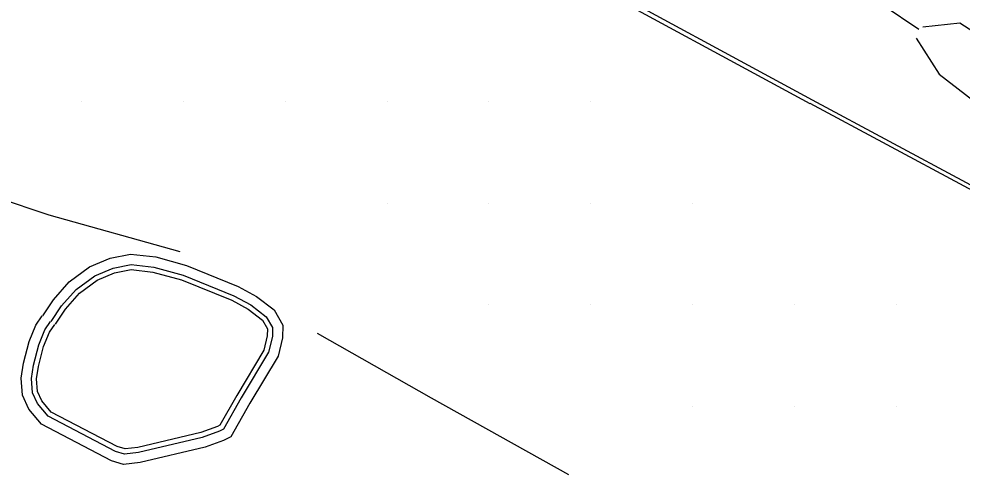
# Model space of a CAD drawing. Extents: x 1762120 to 1766775, y 709485 to 712965.
# Drawn here: x 1765449 to 1765541.7, y 710327.8 to 710372.9 of the extents above; entities that cross this region are included whole.
import ezdxf

# ---------------------------------------------------------------- set-up
doc = ezdxf.new("R2010")
doc.units = 0
doc.layers.add('Exist DTM QL2 LIDAR Elevation Point', color=7, linetype='Continuous')
doc.layers.add('PH Exist DTM Breakline', color=7, linetype='Continuous')

msp = doc.modelspace()

# ---------------------------------------------------------------- linework, layer by layer
at = {"layer": 'Exist DTM QL2 LIDAR Elevation Point'}
for p, q in [((1765455.172, 710364.879), (1765455.172, 710364.879)), ((1765465.174, 710364.879), (1765465.174, 710364.879)), ((1765475.175, 710364.879), (1765475.175, 710364.879)), ((1765485.176, 710364.879), (1765485.176, 710364.879)), ((1765495.177, 710364.879), (1765495.177, 710364.879)), ((1765505.179, 710364.879), (1765505.179, 710364.879)), ((1765485.176, 710354.878), (1765485.176, 710354.878)), ((1765495.177, 710354.878), (1765495.177, 710354.878)), ((1765505.179, 710354.878), (1765505.179, 710354.878)), ((1765515.18, 710354.878), (1765515.18, 710354.878)), ((1765495.177, 710344.876), (1765495.177, 710344.876)), ((1765505.179, 710344.876), (1765505.179, 710344.876)), ((1765515.18, 710344.876), (1765515.18, 710344.876)), ((1765525.181, 710344.876), (1765525.181, 710344.876)), ((1765535.183, 710344.876), (1765535.183, 710344.876)), ((1765515.18, 710334.875), (1765515.18, 710334.875)), ((1765525.181, 710334.875), (1765525.181, 710334.875)), ((1765535.183, 710334.875), (1765535.183, 710334.875))]:
    msp.add_line(p, q, dxfattribs=at)
at = {"layer": 'PH Exist DTM Breakline'}
for points in [[(1765453.008, 710421.398), (1765449.482, 710416.124), (1765447.546, 710412.642), (1765446.024, 710408.6), (1765444.862, 710404.008), (1765444.361, 710400.287), (1765444.351, 710396.146), (1765444.865, 710392.615), (1765446.287, 710388.165), (1765455.058, 710403.736), (1765464.948, 710398.558), (1765483.725, 710388.11), (1765503.501, 710377.242), (1765526.721, 710364.645)], [(1765453.354, 710421.166), (1765449.838, 710415.907), (1765447.925, 710412.466), (1765446.423, 710408.475), (1765445.272, 710403.929), (1765444.778, 710400.259), (1765444.768, 710396.176), (1765445.272, 710392.709), (1765446.393, 710389.202), (1765454.893, 710404.292), (1765465.146, 710398.925), (1765483.927, 710388.475), (1765503.701, 710377.607), (1765526.92, 710365.011)], [(1765473.476, 710421.621), (1765470.393, 710416.33), (1765472.017, 710412.024), (1765475.203, 710409.689), (1765485.944, 710403.75), (1765495.11, 710399.068), (1765506.69, 710391.285), (1765521.239, 710382.562), (1765528.254, 710377.94), (1765533.904, 710374.286), (1765537.42, 710371.923)], [(1765619.199, 710325.47), (1765608.957, 710331.459), (1765603.387, 710335.243), (1765588.596, 710343.398), (1765576.529, 710350.316), (1765571.007, 710353.623), (1765564.613, 710356.824), (1765556.584, 710360.455), (1765550.376, 710365.139), (1765545.56, 710369.879), (1765541.436, 710372.51), (1765537.817, 710372.125)], [(1765537.156, 710371.049), (1765539.409, 710367.523), (1765544.593, 710363.521), (1765549.618, 710360.085), (1765552.82, 710357.057), (1765556.303, 710353.892)], [(1765639.946, 710313.713), (1765637.806, 710310.546), (1765635.452, 710307.465), (1765633.534, 710305.366), (1765631.103, 710303.189), (1765627.973, 710301.15), (1765625.107, 710299.748), (1765622.503, 710298.773), (1765619.238, 710298.175), (1765611.499, 710297.281), (1765616.707, 710307.617), (1765620.182, 710314.209), (1765604.607, 710322.424), (1765587.895, 710331.515), (1765574.495, 710338.849), (1765557.111, 710348.313), (1765541.863, 710356.516), (1765526.723, 710364.644)], [(1765526.92, 710365.011), (1765542.061, 710356.883), (1765557.309, 710348.68), (1765574.695, 710339.215), (1765588.095, 710331.881), (1765604.804, 710322.791), (1765620.745, 710314.383), (1765617.078, 710307.426), (1765612.219, 710297.783), (1765619.176, 710298.587), (1765622.391, 710299.176), (1765624.942, 710300.131), (1765627.767, 710301.514), (1765630.849, 710303.521), (1765633.241, 710305.662), (1765635.132, 710307.732), (1765637.467, 710310.79), (1765639.601, 710313.947), (1765640.063, 710314.338)], [(1765429.399, 710363.185), (1765446.817, 710355.416), (1765451.943, 710353.711), (1765464.797, 710350.127)], [(1765451.338, 710343.814), (1765452.396, 710345.388), (1765453.943, 710347.133), (1765455.942, 710348.611), (1765457.957, 710349.455), (1765459.974, 710349.872), (1765462.439, 710349.583), (1765465.457, 710348.759), (1765470.545, 710346.688), (1765472.341, 710345.718), (1765474.072, 710344.393), (1765474.927, 710342.906), (1765474.899, 710341.639), (1765474.462, 710339.854), (1765471.692, 710335.241), (1765469.811, 710331.941), (1765469.101, 710331.581), (1765467.302, 710330.911), (1765460.921, 710329.406), (1765459.287, 710329.231), (1765458.099, 710329.573), (1765451.222, 710333.172), (1765449.977, 710334.645), (1765449.335, 710336.013), (1765449.232, 710337.699), (1765449.445, 710339.149), (1765450, 710341.285), (1765450.669, 710342.902), (1765451.276, 710343.805)], [(1765452.168, 710343.256), (1765453.189, 710344.775), (1765454.622, 710346.391), (1765456.44, 710347.735), (1765458.254, 710348.495), (1765460.018, 710348.86), (1765462.248, 710348.598), (1765465.135, 710347.81), (1765470.118, 710345.782), (1765471.796, 710344.876), (1765473.305, 710343.72), (1765473.921, 710342.649), (1765473.902, 710341.77), (1765473.526, 710340.239), (1765470.829, 710335.746), (1765469.091, 710332.697), (1765468.7, 710332.499), (1765467.012, 710331.87), (1765460.753, 710330.394), (1765459.375, 710330.246), (1765458.473, 710330.506), (1765451.859, 710333.967), (1765450.826, 710335.19), (1765450.322, 710336.265), (1765450.237, 710337.657), (1765450.426, 710338.95), (1765450.951, 710340.967), (1765451.555, 710342.428), (1765452.106, 710343.248)], [(1765452.583, 710342.977), (1765453.585, 710344.468), (1765454.961, 710346.02), (1765456.688, 710347.297), (1765458.403, 710348.015), (1765460.04, 710348.354), (1765462.152, 710348.106), (1765464.975, 710347.336), (1765469.904, 710345.33), (1765471.523, 710344.455), (1765472.922, 710343.384), (1765473.418, 710342.521), (1765473.403, 710341.836), (1765473.059, 710340.431), (1765470.397, 710335.998), (1765468.731, 710333.075), (1765468.499, 710332.958), (1765466.867, 710332.35), (1765460.668, 710330.887), (1765459.42, 710330.754), (1765458.661, 710330.973), (1765452.178, 710334.365), (1765451.251, 710335.462), (1765450.815, 710336.391), (1765450.739, 710337.636), (1765450.917, 710338.85), (1765451.426, 710340.808), (1765451.998, 710342.19), (1765452.521, 710342.969)], [(1765478.293, 710342.111), (1765489.502, 710335.763), (1765503.006, 710328.253)]]:
    msp.add_lwpolyline(points, dxfattribs=at)

doc.saveas('drawing.dxf')
